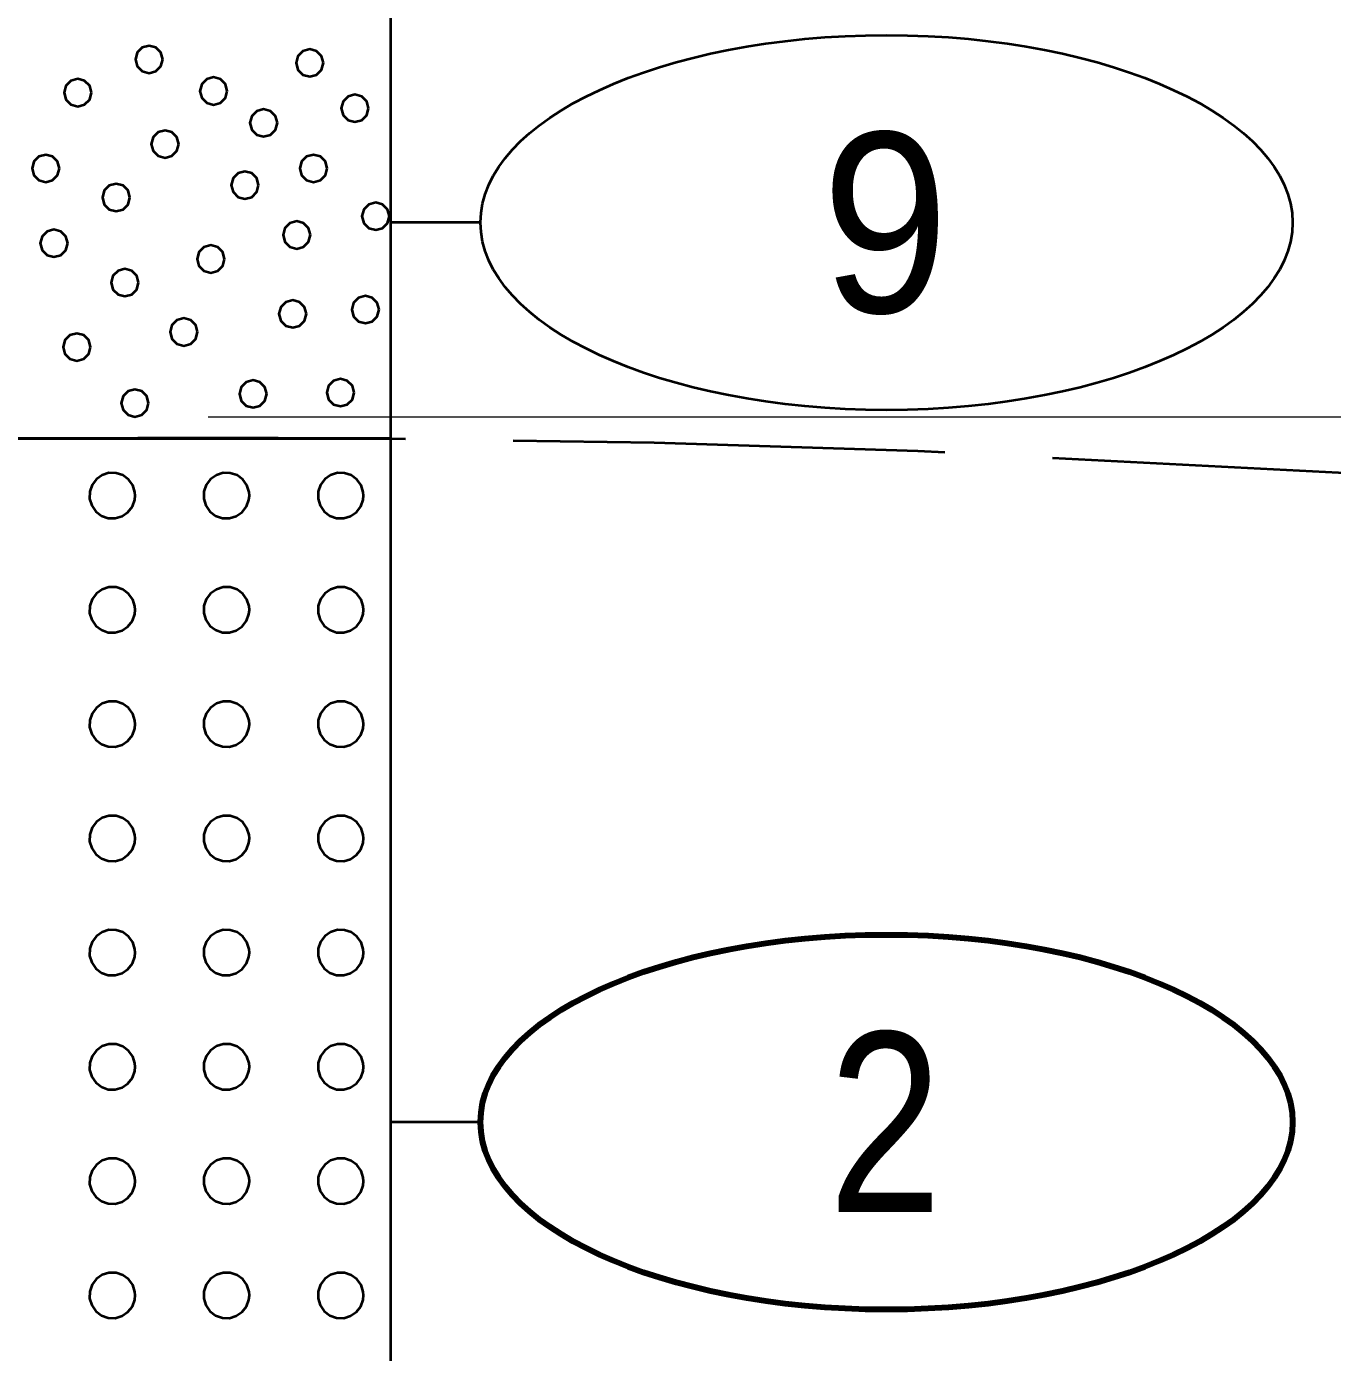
# Model space of a CAD drawing. Extents: x -582 to 653, y -817 to -3.
# Drawn here: x -25 to -17.73, y -519.33 to -511.96 of the extents above; entities that cross this region are included whole.
import ezdxf
from ezdxf.enums import TextEntityAlignment as Align

# ---------------------------------------------------------------- set-up
doc = ezdxf.new("R2010")
doc.units = 0
doc.header["$LTSCALE"] = 0.4
doc.linetypes.add('LONG_DASHED', pattern=[7.5, 6, -1.5])
for name, color, linetype, lineweight in [('26', 7, 'LONG_DASHED', 40), ('27', 7, 'Continuous', 40), ('7', 7, 'Continuous', 13)]:
    doc.layers.add(name, color=color, linetype=linetype, lineweight=lineweight)

msp = doc.modelspace()

# ---------------------------------------------------------------- linework, layer by layer
at = {"layer": '26'}
msp.add_spline([(-40.288, -514.3997), (-29.2387, -514.2528), (-25.4713, -514.2528), (-22.9713, -514.2528), (23.7613, -518.7128), (27.5287, -518.7128), (30.0287, -518.7128), (45.7803, -518.5867)], degree=3, dxfattribs=at)
at = {"layer": '27'}
for p, q in [((-22.4714, -513.0528), (-22.9714, -513.0528)), ((-22.4714, -518.0528), (-22.9714, -518.0528))]:
    msp.add_line(p, q, dxfattribs=at)
for points in [[(-25.4713, -499.2528), (-22.9713, -499.2528), (-22.9713, -514.2528), (-25.4713, -514.2528)], [(-24.2384, -512.1459), (-24.2487, -512.1078), (-24.2765, -512.0799), (-24.3146, -512.0697), (-24.3527, -512.0799), (-24.3806, -512.1078), (-24.3908, -512.1459), (-24.3806, -512.184), (-24.3527, -512.2119), (-24.3146, -512.2221), (-24.2765, -512.2119), (-24.2487, -512.184)], [(-23.3448, -512.1655), (-23.355, -512.1274), (-23.3829, -512.0995), (-23.421, -512.0893), (-23.4591, -512.0995), (-23.487, -512.1274), (-23.4972, -512.1655), (-23.487, -512.2036), (-23.4591, -512.2315), (-23.421, -512.2417), (-23.3829, -512.2315), (-23.355, -512.2036)], [(-24.6345, -512.3307), (-24.6447, -512.2926), (-24.6726, -512.2647), (-24.7107, -512.2545), (-24.7488, -512.2647), (-24.7767, -512.2926), (-24.7869, -512.3307), (-24.7767, -512.3688), (-24.7488, -512.3967), (-24.7107, -512.4069), (-24.6726, -512.3967), (-24.6447, -512.3688)], [(-23.8794, -512.3217), (-23.8896, -512.2836), (-23.9175, -512.2557), (-23.9556, -512.2455), (-23.9937, -512.2557), (-24.0216, -512.2836), (-24.0318, -512.3217), (-24.0216, -512.3598), (-23.9937, -512.3877), (-23.9556, -512.3979), (-23.9175, -512.3877), (-23.8896, -512.3598)], [(-23.0939, -512.4176), (-23.1041, -512.3795), (-23.132, -512.3516), (-23.1701, -512.3414), (-23.2082, -512.3516), (-23.2361, -512.3795), (-23.2463, -512.4176), (-23.2361, -512.4557), (-23.2082, -512.4836), (-23.1701, -512.4938), (-23.132, -512.4836), (-23.1041, -512.4557)], [(-23.6012, -512.499), (-23.6114, -512.4609), (-23.6393, -512.433), (-23.6774, -512.4228), (-23.7155, -512.433), (-23.7434, -512.4609), (-23.7536, -512.499), (-23.7434, -512.5371), (-23.7155, -512.565), (-23.6774, -512.5752), (-23.6393, -512.565), (-23.6114, -512.5371)], [(-24.1495, -512.6165), (-24.1597, -512.5784), (-24.1876, -512.5505), (-24.2257, -512.5403), (-24.2638, -512.5505), (-24.2917, -512.5784), (-24.3019, -512.6165), (-24.2917, -512.6546), (-24.2638, -512.6825), (-24.2257, -512.6927), (-24.1876, -512.6825), (-24.1597, -512.6546)], [(-24.8127, -512.752), (-24.8229, -512.7139), (-24.8508, -512.686), (-24.8889, -512.6758), (-24.927, -512.686), (-24.9549, -512.7139), (-24.9651, -512.752), (-24.9549, -512.7901), (-24.927, -512.818), (-24.8889, -512.8282), (-24.8508, -512.818), (-24.8229, -512.7901)], [(-23.324, -512.752), (-23.3342, -512.7139), (-23.3621, -512.686), (-23.4002, -512.6758), (-23.4383, -512.686), (-23.4662, -512.7139), (-23.4764, -512.752), (-23.4662, -512.7901), (-23.4383, -512.818), (-23.4002, -512.8282), (-23.3621, -512.818), (-23.3342, -512.7901)], [(-23.7054, -512.8448), (-23.7156, -512.8067), (-23.7435, -512.7788), (-23.7816, -512.7686), (-23.8197, -512.7788), (-23.8476, -512.8067), (-23.8578, -512.8448), (-23.8476, -512.8829), (-23.8197, -512.9108), (-23.7816, -512.921), (-23.7435, -512.9108), (-23.7156, -512.8829)], [(-24.4211, -512.9134), (-24.4314, -512.8753), (-24.4592, -512.8474), (-24.4973, -512.8372), (-24.5354, -512.8474), (-24.5633, -512.8753), (-24.5735, -512.9134), (-24.5633, -512.9515), (-24.5354, -512.9794), (-24.4973, -512.9896), (-24.4592, -512.9794), (-24.4314, -512.9515)], [(-22.9783, -513.0177), (-22.9885, -512.9796), (-23.0164, -512.9517), (-23.0545, -512.9415), (-23.0926, -512.9517), (-23.1204, -512.9796), (-23.1307, -513.0177), (-23.1204, -513.0558), (-23.0926, -513.0837), (-23.0545, -513.0939), (-23.0164, -513.0837), (-22.9885, -513.0558)], [(-23.4168, -513.1219), (-23.4271, -513.0838), (-23.4549, -513.0559), (-23.493, -513.0457), (-23.5311, -513.0559), (-23.559, -513.0838), (-23.5692, -513.1219), (-23.559, -513.16), (-23.5311, -513.1879), (-23.493, -513.1981), (-23.4549, -513.1879), (-23.4271, -513.16)], [(-24.7669, -513.1677), (-24.7771, -513.1296), (-24.805, -513.1017), (-24.8431, -513.0915), (-24.8812, -513.1017), (-24.9091, -513.1296), (-24.9193, -513.1677), (-24.9091, -513.2058), (-24.8812, -513.2337), (-24.8431, -513.2439), (-24.805, -513.2337), (-24.7771, -513.2058)], [(-23.8948, -513.2554), (-23.905, -513.2173), (-23.9329, -513.1894), (-23.971, -513.1792), (-24.0091, -513.1894), (-24.037, -513.2173), (-24.0472, -513.2554), (-24.037, -513.2935), (-24.0091, -513.3214), (-23.971, -513.3316), (-23.9329, -513.3214), (-23.905, -513.2935)], [(-24.3728, -513.3863), (-24.383, -513.3482), (-24.4109, -513.3203), (-24.449, -513.3101), (-24.4871, -513.3203), (-24.515, -513.3482), (-24.5252, -513.3863), (-24.515, -513.4244), (-24.4871, -513.4523), (-24.449, -513.4625), (-24.4109, -513.4523), (-24.383, -513.4244)], [(-23.4397, -513.5605), (-23.4499, -513.5224), (-23.4778, -513.4945), (-23.5159, -513.4843), (-23.554, -513.4945), (-23.5819, -513.5224), (-23.5921, -513.5605), (-23.5819, -513.5986), (-23.554, -513.6265), (-23.5159, -513.6367), (-23.4778, -513.6265), (-23.4499, -513.5986)], [(-23.0355, -513.5363), (-23.0457, -513.4982), (-23.0736, -513.4704), (-23.1117, -513.4601), (-23.1498, -513.4704), (-23.1777, -513.4982), (-23.1879, -513.5363), (-23.1777, -513.5744), (-23.1498, -513.6023), (-23.1117, -513.6125), (-23.0736, -513.6023), (-23.0457, -513.5744)], [(-24.0449, -513.6609), (-24.0551, -513.6228), (-24.083, -513.5949), (-24.1211, -513.5847), (-24.1592, -513.5949), (-24.187, -513.6228), (-24.1973, -513.6609), (-24.187, -513.699), (-24.1592, -513.7269), (-24.1211, -513.7371), (-24.083, -513.7269), (-24.0551, -513.699)], [(-24.6398, -513.7448), (-24.65, -513.7067), (-24.6779, -513.6788), (-24.716, -513.6686), (-24.7541, -513.6788), (-24.782, -513.7067), (-24.7922, -513.7448), (-24.782, -513.7829), (-24.7541, -513.8108), (-24.716, -513.821), (-24.6779, -513.8108), (-24.65, -513.7829)], [(-23.6597, -514.0054), (-23.6699, -513.9673), (-23.6978, -513.9394), (-23.7359, -513.9292), (-23.774, -513.9394), (-23.8018, -513.9673), (-23.8121, -514.0054), (-23.8018, -514.0435), (-23.774, -514.0714), (-23.7359, -514.0816), (-23.6978, -514.0714), (-23.6699, -514.0435)], [(-23.174, -513.9978), (-23.1842, -513.9597), (-23.2121, -513.9318), (-23.2502, -513.9216), (-23.2883, -513.9318), (-23.3162, -513.9597), (-23.3264, -513.9978), (-23.3162, -514.0359), (-23.2883, -514.0638), (-23.2502, -514.074), (-23.2121, -514.0638), (-23.1842, -514.0359)], [(-24.3169, -514.0563), (-24.3271, -514.0182), (-24.355, -513.9903), (-24.3931, -513.9801), (-24.4312, -513.9903), (-24.4591, -514.0182), (-24.4693, -514.0563), (-24.4591, -514.0944), (-24.4312, -514.1223), (-24.3931, -514.1325), (-24.355, -514.1223), (-24.3271, -514.0944)], [(-25.4713, -514.2528), (-22.9713, -514.2528), (-22.9713, -524.7528), (-25.4713, -524.7528)], [(-24.3917, -514.5703), (-24.3933, -514.5506), (-24.4054, -514.5129), (-24.4286, -514.4808), (-24.4604, -514.4574), (-24.498, -514.4449), (-24.5375, -514.4446), (-24.5753, -514.4564), (-24.6076, -514.4793), (-24.6312, -514.511), (-24.6441, -514.5484), (-24.6448, -514.5879), (-24.6333, -514.6258), (-24.6107, -514.6583), (-24.5792, -514.6822), (-24.5419, -514.6954), (-24.5024, -514.6964), (-24.4644, -514.6852), (-24.4317, -514.6629), (-24.4075, -514.6317), (-24.394, -514.5945)], [(-23.7567, -514.5703), (-23.7583, -514.5506), (-23.7704, -514.5129), (-23.7936, -514.4808), (-23.8254, -514.4574), (-23.863, -514.4449), (-23.9025, -514.4446), (-23.9403, -514.4564), (-23.9726, -514.4793), (-23.9962, -514.511), (-24.0091, -514.5484), (-24.0098, -514.5879), (-23.9983, -514.6258), (-23.9757, -514.6583), (-23.9442, -514.6822), (-23.9069, -514.6954), (-23.8674, -514.6964), (-23.8294, -514.6852), (-23.7967, -514.6629), (-23.7725, -514.6317), (-23.759, -514.5945)], [(-23.1217, -514.5703), (-23.1233, -514.5506), (-23.1354, -514.5129), (-23.1586, -514.4808), (-23.1904, -514.4574), (-23.228, -514.4449), (-23.2675, -514.4446), (-23.3053, -514.4564), (-23.3376, -514.4793), (-23.3612, -514.511), (-23.3741, -514.5484), (-23.3748, -514.5879), (-23.3633, -514.6258), (-23.3407, -514.6583), (-23.3092, -514.6822), (-23.2719, -514.6954), (-23.2324, -514.6964), (-23.1944, -514.6852), (-23.1617, -514.6629), (-23.1375, -514.6317), (-23.124, -514.5945)], [(-24.3917, -515.2053), (-24.3933, -515.1856), (-24.4054, -515.1479), (-24.4286, -515.1158), (-24.4604, -515.0924), (-24.498, -515.0799), (-24.5375, -515.0796), (-24.5753, -515.0914), (-24.6076, -515.1143), (-24.6312, -515.146), (-24.6441, -515.1834), (-24.6448, -515.2229), (-24.6333, -515.2608), (-24.6107, -515.2933), (-24.5792, -515.3172), (-24.5419, -515.3304), (-24.5024, -515.3314), (-24.4644, -515.3202), (-24.4317, -515.2979), (-24.4075, -515.2667), (-24.394, -515.2295)], [(-23.7567, -515.2053), (-23.7583, -515.1856), (-23.7704, -515.1479), (-23.7936, -515.1158), (-23.8254, -515.0924), (-23.863, -515.0799), (-23.9025, -515.0796), (-23.9403, -515.0914), (-23.9726, -515.1143), (-23.9962, -515.146), (-24.0091, -515.1834), (-24.0098, -515.2229), (-23.9983, -515.2608), (-23.9757, -515.2933), (-23.9442, -515.3172), (-23.9069, -515.3304), (-23.8674, -515.3314), (-23.8294, -515.3202), (-23.7967, -515.2979), (-23.7725, -515.2667), (-23.759, -515.2295)], [(-23.1217, -515.2053), (-23.1233, -515.1856), (-23.1354, -515.1479), (-23.1586, -515.1158), (-23.1904, -515.0924), (-23.228, -515.0799), (-23.2675, -515.0796), (-23.3053, -515.0914), (-23.3376, -515.1143), (-23.3612, -515.146), (-23.3741, -515.1834), (-23.3748, -515.2229), (-23.3633, -515.2608), (-23.3407, -515.2933), (-23.3092, -515.3172), (-23.2719, -515.3304), (-23.2324, -515.3314), (-23.1944, -515.3202), (-23.1617, -515.2979), (-23.1375, -515.2667), (-23.124, -515.2295)], [(-24.3917, -515.8403), (-24.3933, -515.8206), (-24.4054, -515.7829), (-24.4286, -515.7508), (-24.4604, -515.7274), (-24.498, -515.7149), (-24.5375, -515.7146), (-24.5753, -515.7264), (-24.6076, -515.7493), (-24.6312, -515.781), (-24.6441, -515.8184), (-24.6448, -515.8579), (-24.6333, -515.8958), (-24.6107, -515.9283), (-24.5792, -515.9522), (-24.5419, -515.9654), (-24.5024, -515.9664), (-24.4644, -515.9552), (-24.4317, -515.9329), (-24.4075, -515.9017), (-24.394, -515.8645)], [(-23.7567, -515.8403), (-23.7583, -515.8206), (-23.7704, -515.7829), (-23.7936, -515.7508), (-23.8254, -515.7274), (-23.863, -515.7149), (-23.9025, -515.7146), (-23.9403, -515.7264), (-23.9726, -515.7493), (-23.9962, -515.781), (-24.0091, -515.8184), (-24.0098, -515.8579), (-23.9983, -515.8958), (-23.9757, -515.9283), (-23.9442, -515.9522), (-23.9069, -515.9654), (-23.8674, -515.9664), (-23.8294, -515.9552), (-23.7967, -515.9329), (-23.7725, -515.9017), (-23.759, -515.8645)], [(-23.1217, -515.8403), (-23.1233, -515.8206), (-23.1354, -515.7829), (-23.1586, -515.7508), (-23.1904, -515.7274), (-23.228, -515.7149), (-23.2675, -515.7146), (-23.3053, -515.7264), (-23.3376, -515.7493), (-23.3612, -515.781), (-23.3741, -515.8184), (-23.3748, -515.8579), (-23.3633, -515.8958), (-23.3407, -515.9283), (-23.3092, -515.9522), (-23.2719, -515.9654), (-23.2324, -515.9664), (-23.1944, -515.9552), (-23.1617, -515.9329), (-23.1375, -515.9017), (-23.124, -515.8645)], [(-24.3917, -516.4753), (-24.3933, -516.4556), (-24.4054, -516.4179), (-24.4286, -516.3858), (-24.4604, -516.3624), (-24.498, -516.3499), (-24.5375, -516.3496), (-24.5753, -516.3614), (-24.6076, -516.3843), (-24.6312, -516.416), (-24.6441, -516.4534), (-24.6448, -516.4929), (-24.6333, -516.5308), (-24.6107, -516.5633), (-24.5792, -516.5872), (-24.5419, -516.6004), (-24.5024, -516.6014), (-24.4644, -516.5902), (-24.4317, -516.5679), (-24.4075, -516.5367), (-24.394, -516.4995)], [(-23.7567, -516.4753), (-23.7583, -516.4556), (-23.7704, -516.4179), (-23.7936, -516.3858), (-23.8254, -516.3624), (-23.863, -516.3499), (-23.9025, -516.3496), (-23.9403, -516.3614), (-23.9726, -516.3843), (-23.9962, -516.416), (-24.0091, -516.4534), (-24.0098, -516.4929), (-23.9983, -516.5308), (-23.9757, -516.5633), (-23.9442, -516.5872), (-23.9069, -516.6004), (-23.8674, -516.6014), (-23.8294, -516.5902), (-23.7967, -516.5679), (-23.7725, -516.5367), (-23.759, -516.4995)], [(-23.1217, -516.4753), (-23.1233, -516.4556), (-23.1354, -516.4179), (-23.1586, -516.3858), (-23.1904, -516.3624), (-23.228, -516.3499), (-23.2675, -516.3496), (-23.3053, -516.3614), (-23.3376, -516.3843), (-23.3612, -516.416), (-23.3741, -516.4534), (-23.3748, -516.4929), (-23.3633, -516.5308), (-23.3407, -516.5633), (-23.3092, -516.5872), (-23.2719, -516.6004), (-23.2324, -516.6014), (-23.1944, -516.5902), (-23.1617, -516.5679), (-23.1375, -516.5367), (-23.124, -516.4995)], [(-24.3917, -517.1103), (-24.3933, -517.0906), (-24.4054, -517.0529), (-24.4286, -517.0208), (-24.4604, -516.9974), (-24.498, -516.9849), (-24.5375, -516.9846), (-24.5753, -516.9964), (-24.6076, -517.0193), (-24.6312, -517.051), (-24.6441, -517.0884), (-24.6448, -517.1279), (-24.6333, -517.1658), (-24.6107, -517.1983), (-24.5792, -517.2222), (-24.5419, -517.2354), (-24.5024, -517.2364), (-24.4644, -517.2252), (-24.4317, -517.2029), (-24.4075, -517.1717), (-24.394, -517.1345)], [(-23.7567, -517.1103), (-23.7583, -517.0906), (-23.7704, -517.0529), (-23.7936, -517.0208), (-23.8254, -516.9974), (-23.863, -516.9849), (-23.9025, -516.9846), (-23.9403, -516.9964), (-23.9726, -517.0193), (-23.9962, -517.051), (-24.0091, -517.0884), (-24.0098, -517.1279), (-23.9983, -517.1658), (-23.9757, -517.1983), (-23.9442, -517.2222), (-23.9069, -517.2354), (-23.8674, -517.2364), (-23.8294, -517.2252), (-23.7967, -517.2029), (-23.7725, -517.1717), (-23.759, -517.1345)], [(-23.1217, -517.1103), (-23.1233, -517.0906), (-23.1354, -517.0529), (-23.1586, -517.0208), (-23.1904, -516.9974), (-23.228, -516.9849), (-23.2675, -516.9846), (-23.3053, -516.9964), (-23.3376, -517.0193), (-23.3612, -517.051), (-23.3741, -517.0884), (-23.3748, -517.1279), (-23.3633, -517.1658), (-23.3407, -517.1983), (-23.3092, -517.2222), (-23.2719, -517.2354), (-23.2324, -517.2364), (-23.1944, -517.2252), (-23.1617, -517.2029), (-23.1375, -517.1717), (-23.124, -517.1345)], [(-24.3917, -517.7453), (-24.3933, -517.7256), (-24.4054, -517.6879), (-24.4286, -517.6558), (-24.4604, -517.6324), (-24.498, -517.6199), (-24.5375, -517.6196), (-24.5753, -517.6314), (-24.6076, -517.6543), (-24.6312, -517.686), (-24.6441, -517.7234), (-24.6448, -517.7629), (-24.6333, -517.8008), (-24.6107, -517.8333), (-24.5792, -517.8572), (-24.5419, -517.8704), (-24.5024, -517.8714), (-24.4644, -517.8602), (-24.4317, -517.8379), (-24.4075, -517.8067), (-24.394, -517.7695)], [(-23.7567, -517.7453), (-23.7583, -517.7256), (-23.7704, -517.6879), (-23.7936, -517.6558), (-23.8254, -517.6324), (-23.863, -517.6199), (-23.9025, -517.6196), (-23.9403, -517.6314), (-23.9726, -517.6543), (-23.9962, -517.686), (-24.0091, -517.7234), (-24.0098, -517.7629), (-23.9983, -517.8008), (-23.9757, -517.8333), (-23.9442, -517.8572), (-23.9069, -517.8704), (-23.8674, -517.8714), (-23.8294, -517.8602), (-23.7967, -517.8379), (-23.7725, -517.8067), (-23.759, -517.7695)], [(-23.1217, -517.7453), (-23.1233, -517.7256), (-23.1354, -517.6879), (-23.1586, -517.6558), (-23.1904, -517.6324), (-23.228, -517.6199), (-23.2675, -517.6196), (-23.3053, -517.6314), (-23.3376, -517.6543), (-23.3612, -517.686), (-23.3741, -517.7234), (-23.3748, -517.7629), (-23.3633, -517.8008), (-23.3407, -517.8333), (-23.3092, -517.8572), (-23.2719, -517.8704), (-23.2324, -517.8714), (-23.1944, -517.8602), (-23.1617, -517.8379), (-23.1375, -517.8067), (-23.124, -517.7695)], [(-24.3917, -518.3803), (-24.3933, -518.3606), (-24.4054, -518.3229), (-24.4286, -518.2908), (-24.4604, -518.2674), (-24.498, -518.2549), (-24.5375, -518.2546), (-24.5753, -518.2664), (-24.6076, -518.2893), (-24.6312, -518.321), (-24.6441, -518.3584), (-24.6448, -518.3979), (-24.6333, -518.4358), (-24.6107, -518.4683), (-24.5792, -518.4922), (-24.5419, -518.5054), (-24.5024, -518.5064), (-24.4644, -518.4952), (-24.4317, -518.4729), (-24.4075, -518.4417), (-24.394, -518.4045)], [(-23.7567, -518.3803), (-23.7583, -518.3606), (-23.7704, -518.3229), (-23.7936, -518.2908), (-23.8254, -518.2674), (-23.863, -518.2549), (-23.9025, -518.2546), (-23.9403, -518.2664), (-23.9726, -518.2893), (-23.9962, -518.321), (-24.0091, -518.3584), (-24.0098, -518.3979), (-23.9983, -518.4358), (-23.9757, -518.4683), (-23.9442, -518.4922), (-23.9069, -518.5054), (-23.8674, -518.5064), (-23.8294, -518.4952), (-23.7967, -518.4729), (-23.7725, -518.4417), (-23.759, -518.4045)], [(-23.1217, -518.3803), (-23.1233, -518.3606), (-23.1354, -518.3229), (-23.1586, -518.2908), (-23.1904, -518.2674), (-23.228, -518.2549), (-23.2675, -518.2546), (-23.3053, -518.2664), (-23.3376, -518.2893), (-23.3612, -518.321), (-23.3741, -518.3584), (-23.3748, -518.3979), (-23.3633, -518.4358), (-23.3407, -518.4683), (-23.3092, -518.4922), (-23.2719, -518.5054), (-23.2324, -518.5064), (-23.1944, -518.4952), (-23.1617, -518.4729), (-23.1375, -518.4417), (-23.124, -518.4045)], [(-24.3917, -519.0153), (-24.3933, -518.9956), (-24.4054, -518.9579), (-24.4286, -518.9258), (-24.4604, -518.9024), (-24.498, -518.8899), (-24.5375, -518.8896), (-24.5753, -518.9014), (-24.6076, -518.9243), (-24.6312, -518.956), (-24.6441, -518.9934), (-24.6448, -519.0329), (-24.6333, -519.0708), (-24.6107, -519.1033), (-24.5792, -519.1272), (-24.5419, -519.1404), (-24.5024, -519.1414), (-24.4644, -519.1302), (-24.4317, -519.1079), (-24.4075, -519.0767), (-24.394, -519.0395)], [(-23.7567, -519.0153), (-23.7583, -518.9956), (-23.7704, -518.9579), (-23.7936, -518.9258), (-23.8254, -518.9024), (-23.863, -518.8899), (-23.9025, -518.8896), (-23.9403, -518.9014), (-23.9726, -518.9243), (-23.9962, -518.956), (-24.0091, -518.9934), (-24.0098, -519.0329), (-23.9983, -519.0708), (-23.9757, -519.1033), (-23.9442, -519.1272), (-23.9069, -519.1404), (-23.8674, -519.1414), (-23.8294, -519.1302), (-23.7967, -519.1079), (-23.7725, -519.0767), (-23.759, -519.0395)], [(-23.1217, -519.0153), (-23.1233, -518.9956), (-23.1354, -518.9579), (-23.1586, -518.9258), (-23.1904, -518.9024), (-23.228, -518.8899), (-23.2675, -518.8896), (-23.3053, -518.9014), (-23.3376, -518.9243), (-23.3612, -518.956), (-23.3741, -518.9934), (-23.3748, -519.0329), (-23.3633, -519.0708), (-23.3407, -519.1033), (-23.3092, -519.1272), (-23.2719, -519.1404), (-23.2324, -519.1414), (-23.1944, -519.1302), (-23.1617, -519.1079), (-23.1375, -519.0767), (-23.124, -519.0395)]]:
    msp.add_lwpolyline(points, close=True, dxfattribs=at)
msp.add_ellipse((-20.214, -513.0528), major_axis=(2.2574, 0), ratio=0.461538, dxfattribs=at)
at = {"layer": '27', "lineweight": 100}
msp.add_ellipse((-20.214, -518.0528), major_axis=(2.2574, 0), ratio=0.461538, dxfattribs=at)
at = {"layer": '7'}
for p, q in [((-23.9857, -514.1328), (27.5287, -514.1328)), ((-22.9713, -514.1328), (28.379, -514.1328))]:
    msp.add_line(p, q, dxfattribs=at)

# ---------------------------------------------------------------- texts
at = {"layer": '27'}
for s, width, p in [('9', 0.95, (-20.2212, -513.5528)), ('2', 0.85, (-20.2212, -518.5528))]:
    msp.add_text(s, height=1, dxfattribs=dict(at, width=width)).set_placement(p, align=Align.CENTER)

doc.saveas('drawing.dxf')
